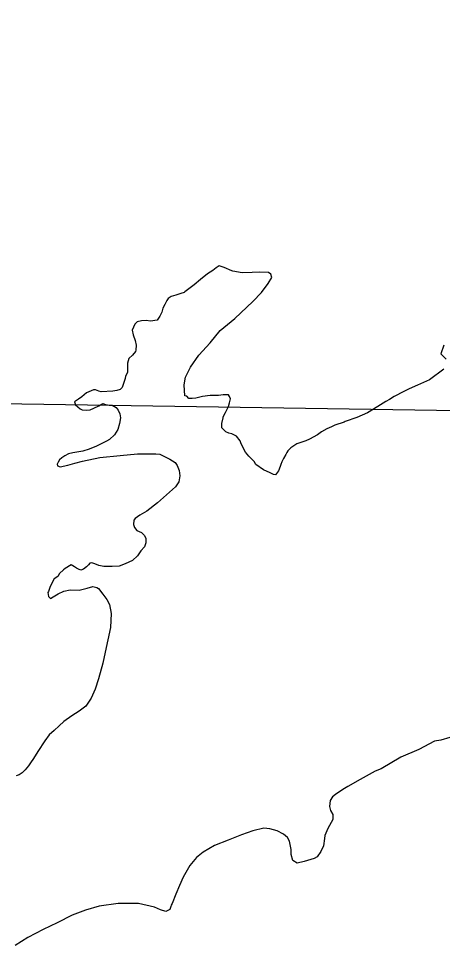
# Model space of a CAD drawing. Extents: x 369523 to 838377, y 495025 to 936819.
# Drawn here: x 513732 to 515435, y 831397 to 835116 of the extents above; entities that cross this region are included whole.
import ezdxf

# ---------------------------------------------------------------- set-up
doc = ezdxf.new("R2010")
doc.units = 0
doc.layers.add('Level 10', color=7, linetype='Continuous')
doc.layers.add('Level 6', color=7, linetype='Continuous')

msp = doc.modelspace()

# ---------------------------------------------------------------- linework, layer by layer
at = {"layer": 'Level 10'}
for points in [[(514885.7, 833422), (514849.8, 833409.8), (514833.9, 833399.7), (514826, 833393.6), (514814.1, 833381.6), (514810.2, 833375.5), (514806.2, 833367.5), (514796.3, 833351.4), (514790.4, 833337.4), (514786.5, 833327.4), (514782.6, 833319.4), (514776.7, 833301.3), (514764.8, 833285.3), (514756.8, 833287.2), (514742.8, 833293.1), (514716.8, 833305), (514684.8, 833326.8), (514678.7, 833338.7), (514656.7, 833360.6), (514644.6, 833376.5), (514626.5, 833410.4), (514622.4, 833422.4), (514608.4, 833440.3), (514588.4, 833450.2), (514576.4, 833452.1), (514564.4, 833458), (514548.4, 833473.9), (514548.3, 833491.9), (514554.1, 833514), (514554.1, 833518), (514564, 833536), (514575.8, 833560.1), (514579.7, 833574.1), (514583.6, 833590.2), (514579.5, 833600.1), (514575.5, 833606.1), (514559.6, 833606), (514553.6, 833606), (514535.6, 833603.9), (514517.7, 833603.8), (514501.7, 833603.7), (514471.9, 833599.5), (514444, 833593.3), (514430, 833591.2), (514416.1, 833591.1), (514408, 833601.1), (514400, 833603), (514397.8, 833647), (514403.6, 833677.1), (514423.3, 833717.2), (514456.9, 833765.4), (514502.5, 833815.7), (514542.1, 833863.9), (514601.7, 833912.3), (514673.1, 833980.7), (514708.8, 834016.9), (514734.5, 834053.1), (514750.3, 834077.2), (514746.2, 834091.2), (514736.2, 834097.1), (514700.3, 834098.9), (514670.4, 834096.7), (514630.5, 834096.5), (514592.6, 834102.2), (514588.6, 834104.2), (514558.6, 834118), (514538.6, 834123.9), (514526.7, 834115.8), (514512.8, 834105.7), (514491, 834091.6), (514463.2, 834069.4), (514437.4, 834047.3), (514399.7, 834019.1), (514397.7, 834017), (514383.7, 834013), (514363.8, 834006.8), (514345.9, 834000.7), (514334, 833992.7), (514328.1, 833984.6), (514320.2, 833968.6), (514312.3, 833954.5), (514308.4, 833938.5), (514300.5, 833922.5), (514288.6, 833906.4), (514262.7, 833902.2), (514244.8, 833904.1), (514226.8, 833904), (514208.9, 833899.9), (514199, 833889.8), (514189.2, 833865.8), (514193.2, 833847.8), (514201.4, 833823.8), (514205.5, 833805.9), (514203.6, 833785.9), (514201.6, 833779.8), (514189.7, 833765.8), (514175.8, 833751.7), (514170, 833733.6), (514170.1, 833713.6), (514170.2, 833695.6), (514162.3, 833681.6)], [(514885.7, 833422), (514849.8, 833409.8), (514833.9, 833399.7), (514826, 833393.6), (514814.1, 833381.6), (514810.2, 833375.5), (514806.2, 833367.5), (514796.3, 833351.4), (514790.4, 833337.4), (514786.5, 833327.4), (514782.6, 833319.4), (514776.7, 833301.3), (514764.8, 833285.3), (514756.8, 833287.2), (514742.8, 833293.1), (514716.8, 833305), (514684.8, 833326.8), (514678.7, 833338.7), (514656.7, 833360.6), (514644.6, 833376.5), (514626.5, 833410.4), (514622.4, 833422.4), (514608.4, 833440.3), (514588.4, 833450.2), (514576.4, 833452.1), (514564.4, 833458), (514548.4, 833473.9), (514548.3, 833491.9), (514554.1, 833514), (514554.1, 833518), (514564, 833536), (514575.8, 833560.1), (514579.7, 833574.1), (514583.6, 833590.2), (514579.5, 833600.1), (514575.5, 833606.1), (514559.6, 833606), (514553.6, 833606), (514535.6, 833603.9), (514517.7, 833603.8), (514501.7, 833603.7), (514471.9, 833599.5), (514444, 833593.3), (514430, 833591.2), (514416.1, 833591.1), (514408, 833601.1), (514400, 833603), (514397.8, 833647), (514403.6, 833677.1), (514423.3, 833717.2), (514456.9, 833765.4), (514502.5, 833815.7), (514542.1, 833863.9), (514601.7, 833912.3), (514673.1, 833980.7), (514708.8, 834016.9), (514734.5, 834053.1), (514750.3, 834077.2), (514746.2, 834091.2), (514736.2, 834097.1), (514700.3, 834098.9), (514670.4, 834096.7), (514630.5, 834096.5), (514592.6, 834102.2), (514588.6, 834104.2), (514558.6, 834118), (514538.6, 834123.9), (514526.7, 834115.8), (514512.8, 834105.7), (514491, 834091.6), (514463.2, 834069.4), (514437.4, 834047.3), (514399.7, 834019.1), (514397.7, 834017), (514383.7, 834013), (514363.8, 834006.8), (514345.9, 834000.7), (514334, 833992.7), (514328.1, 833984.6), (514320.2, 833968.6), (514312.3, 833954.5), (514308.4, 833938.5), (514300.5, 833922.5), (514288.6, 833906.4), (514262.7, 833902.2), (514244.8, 833904.1), (514226.8, 833904), (514208.9, 833899.9), (514199, 833889.8), (514189.2, 833865.8), (514193.2, 833847.8), (514201.4, 833823.8), (514205.5, 833805.9), (514203.6, 833785.9), (514201.6, 833779.8), (514189.7, 833765.8), (514175.8, 833751.7), (514170, 833733.6), (514170.1, 833713.6), (514170.2, 833695.6), (514162.3, 833681.6)], [(515439.8, 833805.4), (515428.1, 833771.3), (515432.1, 833767.3), (515450.1, 833749.4)], [(515439.8, 833805.4), (515428.1, 833771.3), (515432.1, 833767.3), (515450.1, 833749.4)], [(515440.4, 833709.4), (515382.8, 833667), (515335.1, 833644.7), (515301.2, 833630.5), (515279.4, 833620.4), (515241.6, 833600.2), (515221.7, 833588), (515207.8, 833580), (515176, 833559.8), (515134.3, 833533.5), (515090.5, 833515.2), (515044.8, 833499), (515040.8, 833496.9), (515003, 833484.7), (514989, 833478.6), (514971.1, 833470.5), (514949.3, 833458.4), (514933.4, 833446.3), (514901.6, 833428.1), (514885.7, 833422)], [(515440.4, 833709.4), (515382.8, 833667), (515335.1, 833644.7), (515301.2, 833630.5), (515279.4, 833620.4), (515241.6, 833600.2), (515221.7, 833588), (515207.8, 833580), (515176, 833559.8), (515134.3, 833533.5), (515090.5, 833515.2), (515044.8, 833499), (515040.8, 833496.9), (515003, 833484.7), (514989, 833478.6), (514971.1, 833470.5), (514949.3, 833458.4), (514933.4, 833446.3), (514901.6, 833428.1), (514885.7, 833422)], [(514162.3, 833681.6), (514160.4, 833671.6), (514156.4, 833659.6), (514148.6, 833635.5), (514140.7, 833627.5), (514126.7, 833623.4), (514110.8, 833621.3), (514064.9, 833619), (514055, 833620.9), (514041, 833626.9), (514033, 833626.8), (514005.1, 833614.6), (513987.3, 833598.5), (513973.4, 833588.4), (513957.5, 833578.4), (513961.5, 833566.4), (513979.6, 833550.5), (513987.6, 833546.5), (514003.5, 833544.6), (514019.5, 833546.7), (514035.4, 833552.8), (514055.3, 833562.9), (514071.2, 833571), (514081.2, 833567.1), (514097.2, 833565.2), (514109.1, 833565.3), (514125.1, 833555.4), (514133.2, 833545.4), (514139.2, 833529.5), (514141.3, 833513.5), (514137.5, 833491.4), (514131.6, 833467.4), (514117.8, 833445.3), (514097.9, 833427.2), (514086, 833421.1), (514046.2, 833400.9), (514016.4, 833388.7), (513990.5, 833380.5), (513950.7, 833374.3), (513932.8, 833370.2), (513918.8, 833362.1), (513906.9, 833354), (513897, 833346), (513891.1, 833335.9), (513887.1, 833327.9), (513889.2, 833321.9), (513899.2, 833318), (513931, 833324.2), (513958.9, 833332.4), (513988.8, 833340.5), (514058.5, 833355), (514140.2, 833363.5), (514209.9, 833369.9), (514259.8, 833370.2), (514283.7, 833370.3), (514299.7, 833368.4), (514323.7, 833356.6), (514339.7, 833348.7), (514361.7, 833334.8), (514369.7, 833322.9), (514377.8, 833302.9), (514380, 833280.9), (514376.1, 833256.9), (514362.3, 833236.8), (514290.8, 833172.4), (514247.2, 833140.1), (514219.3, 833123.9), (514201.5, 833109.8), (514195.5, 833103.8), (514193.6, 833085.8), (514197.7, 833073.8), (514207.7, 833061.9), (514225.7, 833054), (514237.7, 833042), (514243.8, 833030.1), (514243.9, 833012.1), (514238, 832996), (514224.1, 832980), (514210.3, 832959.9), (514190.5, 832941.7), (514160.6, 832927.6), (514136.7, 832919.4), (514108.8, 832917.2), (514074.9, 832917), (514055, 832920.9), (514039, 832928.8), (514027, 832932.8), (514019, 832930.7), (514013.1, 832924.7), (514005.2, 832916.6), (513993.2, 832906.5), (513983.3, 832902.5), (513973.3, 832906.4), (513965.3, 832910.4), (513957.3, 832916.3), (513943.3, 832924.2), (513919.4, 832910.1), (513913.5, 832904.1), (513897.6, 832890), (513889.7, 832877.9), (513875.8, 832867.8)], [(514162.3, 833681.6), (514160.4, 833671.6), (514156.4, 833659.6), (514148.6, 833635.5), (514140.7, 833627.5), (514126.7, 833623.4), (514110.8, 833621.3), (514064.9, 833619), (514055, 833620.9), (514041, 833626.9), (514033, 833626.8), (514005.1, 833614.6), (513987.3, 833598.5), (513973.4, 833588.4), (513957.5, 833578.4), (513961.5, 833566.4), (513979.6, 833550.5), (513987.6, 833546.5), (514003.5, 833544.6), (514019.5, 833546.7), (514035.4, 833552.8), (514055.3, 833562.9), (514071.2, 833571), (514081.2, 833567.1), (514097.2, 833565.2), (514109.1, 833565.3), (514125.1, 833555.4), (514133.2, 833545.4), (514139.2, 833529.5), (514141.3, 833513.5), (514137.5, 833491.4), (514131.6, 833467.4), (514117.8, 833445.3), (514097.9, 833427.2), (514086, 833421.1), (514046.2, 833400.9), (514016.4, 833388.7), (513990.5, 833380.5), (513950.7, 833374.3), (513932.8, 833370.2), (513918.8, 833362.1), (513906.9, 833354), (513897, 833346), (513891.1, 833335.9), (513887.1, 833327.9), (513889.2, 833321.9), (513899.2, 833318), (513931, 833324.2), (513958.9, 833332.4), (513988.8, 833340.5), (514058.5, 833355), (514140.2, 833363.5), (514209.9, 833369.9), (514259.8, 833370.2), (514283.7, 833370.3), (514299.7, 833368.4), (514323.7, 833356.6), (514339.7, 833348.7), (514361.7, 833334.8), (514369.7, 833322.9), (514377.8, 833302.9), (514380, 833280.9), (514376.1, 833256.9), (514362.3, 833236.8), (514290.8, 833172.4), (514247.2, 833140.1), (514219.3, 833123.9), (514201.5, 833109.8), (514195.5, 833103.8), (514193.6, 833085.8), (514197.7, 833073.8), (514207.7, 833061.9), (514225.7, 833054), (514237.7, 833042), (514243.8, 833030.1), (514243.9, 833012.1), (514238, 832996), (514224.1, 832980), (514210.3, 832959.9), (514190.5, 832941.7), (514160.6, 832927.6), (514136.7, 832919.4), (514108.8, 832917.2), (514074.9, 832917), (514055, 832920.9), (514039, 832928.8), (514027, 832932.8), (514019, 832930.7), (514013.1, 832924.7), (514005.2, 832916.6), (513993.2, 832906.5), (513983.3, 832902.5), (513973.3, 832906.4), (513965.3, 832910.4), (513957.3, 832916.3), (513943.3, 832924.2), (513919.4, 832910.1), (513913.5, 832904.1), (513897.6, 832890), (513889.7, 832877.9), (513875.8, 832867.8)], [(513875.8, 832867.8), (513860, 832837.7), (513852.2, 832817.7), (513850.2, 832813.7), (513852.3, 832797.7), (513860.3, 832789.7), (513872.2, 832795.8), (513892.1, 832807.9), (513914, 832818.1), (513939.9, 832824.2), (513975.8, 832822.4), (514007.6, 832830.6), (514031.5, 832836.8), (514047.5, 832832.9), (514053.5, 832828.9), (514071.6, 832807), (514087.7, 832785.1), (514097.8, 832765.2), (514103.9, 832729.2), (514102.3, 832673.2), (514080.9, 832573.1), (514071.2, 832529), (514053.6, 832466.9), (514039.9, 832424.8), (514024.1, 832388.7), (514002.4, 832356.6), (513976.6, 832336.4), (513946.8, 832318.2), (513915, 832296), (513895.1, 832277.9), (513875.3, 832259.8), (513855.5, 832241.7), (513837.7, 832217.6), (513810, 832175.4), (513792.2, 832147.3), (513780.3, 832129.2), (513772.4, 832117.2), (513758.6, 832101.1), (513746.7, 832089), (513734.7, 832080.9), (513722.8, 832076.9)], [(513875.8, 832867.8), (513860, 832837.7), (513852.2, 832817.7), (513850.2, 832813.7), (513852.3, 832797.7), (513860.3, 832789.7), (513872.2, 832795.8), (513892.1, 832807.9), (513914, 832818.1), (513939.9, 832824.2), (513975.8, 832822.4), (514007.6, 832830.6), (514031.5, 832836.8), (514047.5, 832832.9), (514053.5, 832828.9), (514071.6, 832807), (514087.7, 832785.1), (514097.8, 832765.2), (514103.9, 832729.2), (514102.3, 832673.2), (514080.9, 832573.1), (514071.2, 832529), (514053.6, 832466.9), (514039.9, 832424.8), (514024.1, 832388.7), (514002.4, 832356.6), (513976.6, 832336.4), (513946.8, 832318.2), (513915, 832296), (513895.1, 832277.9), (513875.3, 832259.8), (513855.5, 832241.7), (513852.7, 832237.9)], [(515464.8, 832231.5), (515429, 832221.3), (515403.1, 832217.1), (515339.5, 832182.7), (515267.8, 832152.3), (515188.3, 832105.8), (515164.5, 832095.6), (515104.8, 832063.3), (515055.1, 832035), (515041.2, 832026.9), (515023.3, 832014.8), (515005.5, 832002.7), (514993.6, 831992.6), (514983.7, 831978.5), (514981.8, 831954.5), (514985.9, 831938.6), (514994, 831922.6), (514994.1, 831902.6), (514974.3, 831866.5), (514962.5, 831838.4), (514960.6, 831826.4), (514956.8, 831796.4), (514947, 831774.3), (514931.1, 831752.2), (514919.2, 831746.1), (514879.4, 831733.9), (514851.5, 831727.7), (514833.5, 831737.6), (514827.4, 831761.6), (514827.3, 831781.6), (514821.1, 831815.5), (514813, 831829.5), (514797, 831843.4), (514771, 831857.2), (514741, 831865.1), (514717.1, 831866.9), (514673.3, 831856.6), (514627.5, 831840.4), (514573.8, 831820), (514520.1, 831797.7), (514474.4, 831771.4), (514446.6, 831749.3), (514420.8, 831717.1), (514393.2, 831670.9), (514379.4, 831636.8), (514363.7, 831602.8), (514349.9, 831564.7), (514346, 831558.6), (514344, 831552.6), (514340.1, 831540.6), (514324.2, 831532.5), (514302.2, 831540.4), (514278.2, 831550.2), (514214.3, 831565.8), (514132.5, 831565.3), (514056.8, 831554.9), (514001.1, 831538.5), (513947.4, 831518.2), (513887.7, 831487.9), (513832, 831461.5), (513800.2, 831445.3), (513770.4, 831429.1), (513718.7, 831396.8)]]:
    msp.add_lwpolyline(points, dxfattribs=at)
at = {"layer": 'Level 6'}
for points in [[(528658.5, 833518.3), (528489.2, 833522.8), (523211.1, 833446.7), (517864.4, 833506.1), (512342.2, 833590.5), (512346.4, 833552.5), (507011.9, 833566.1), (501709.1, 833625.8), (496432.3, 833679.7), (496420, 838957.8), (496358, 844213.6), (496461.2, 849514.4), (496441.6, 851519.2)], [(528658.5, 833518.3), (528489.2, 833522.8), (523211.1, 833446.7), (517864.4, 833506.1), (512342.2, 833590.5), (512346.4, 833552.5), (507011.9, 833566.1), (501709.1, 833625.8), (496432.3, 833679.7), (496420, 838957.8), (496358, 844213.6), (496461.2, 849514.4), (496441.7, 851504.2)]]:
    msp.add_lwpolyline(points, dxfattribs=at)

doc.saveas('drawing.dxf')
